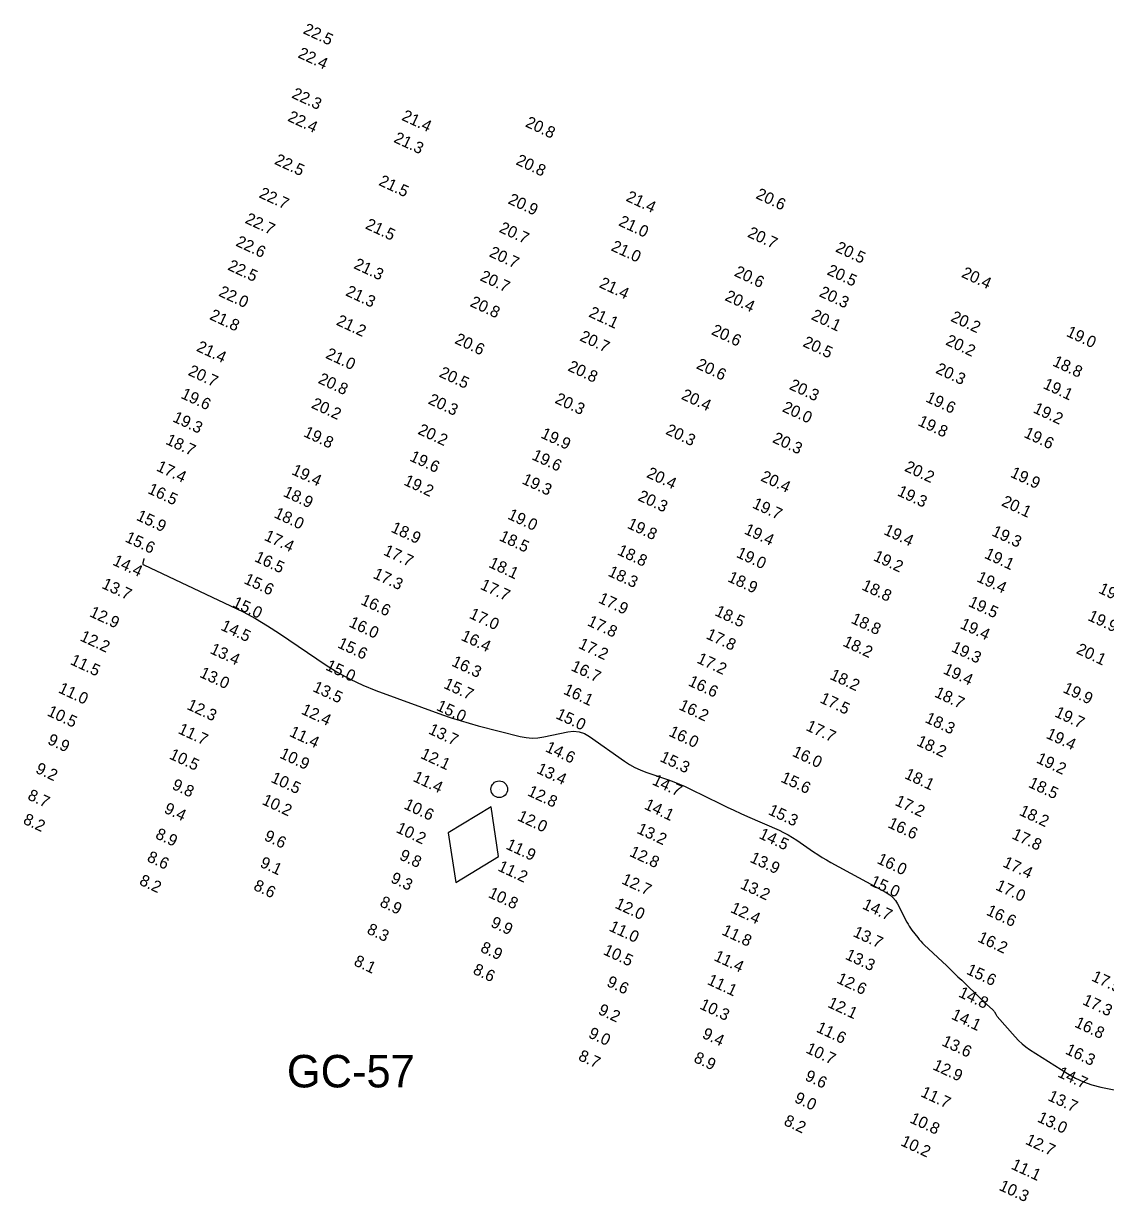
# Model space of a CAD drawing. Extents: x 988130 to 1132882, y 654656 to 841453.
# Drawn here: x 1062466 to 1062932, y 741141 to 741649 of the extents above; entities that cross this region are included whole.
import ezdxf

# ---------------------------------------------------------------- set-up
doc = ezdxf.new("R2010")
doc.units = 0
for name, color, linetype in [('Default', 7, 'Continuous'), ('V-CHAN-NAID', 7, 'Continuous'), ('V-TOPO-MAJR', 7, 'Continuous'), ('V-TOPO-SOUN', 7, 'Continuous')]:
    doc.layers.add(name, color=color, linetype=linetype)

# ---------------------------------------------------------------- blocks, each defined once
blk = doc.blocks.new('POINT_DISPLAY')
at = {"layer": 'Default'}
blk.add_line((0, 0), (0, 0), dxfattribs=at)

msp = doc.modelspace()

# ---------------------------------------------------------------- linework, layer by layer
at = {"layer": 'V-CHAN-NAID'}
msp.add_lwpolyline([(1062667.2, 741311.03), (1062648.72, 741299.78), (1062651.99, 741278.4), (1062670.47, 741289.64)], close=True, dxfattribs=at)
msp.add_circle((1062670.75, 741318.64), 3.6, dxfattribs=at)
at = {"layer": 'V-TOPO-MAJR'}
msp.add_lwpolyline([(1062517.37, 741418.22), (1062517.39, 741418), (1062517.39, 741417.96), (1062517.39, 741417.92), (1062517.38, 741417.89), (1062517.38, 741417.85), (1062517.01, 741416.22), (1062516.99, 741415.96), (1062517.05, 741415.73), (1062517.19, 741415.55), (1062517.41, 741415.41), (1062554.85, 741397.8), (1062560.29, 741395.11), (1062565.61, 741392.22), (1062570.81, 741389.12), (1062575.9, 741385.82), (1062596.01, 741372.2), (1062601.13, 741368.96), (1062606.41, 741366.05), (1062611.86, 741363.48), (1062617.48, 741361.24), (1062646.27, 741350.77), (1062650.05, 741349.45), (1062653.86, 741348.22), (1062657.7, 741347.09), (1062661.57, 741346.06), (1062679.8, 741341.42), (1062682.34, 741340.92), (1062684.88, 741340.72), (1062687.44, 741340.82), (1062689.99, 741341.2), (1062700.24, 741343.35), (1062702.75, 741343.63), (1062705.15, 741343.4), (1062707.45, 741342.66), (1062709.64, 741341.41), (1062724.82, 741330.74), (1062726.97, 741329.33), (1062729.21, 741328.08), (1062731.52, 741326.99), (1062733.92, 741326.06), (1062743.67, 741322.65), (1062746.09, 741321.77), (1062748.49, 741320.81), (1062750.85, 741319.78), (1062753.18, 741318.68), (1062766.14, 741312.33), (1062769.03, 741310.93), (1062771.94, 741309.57), (1062774.86, 741308.23), (1062777.79, 741306.93), (1062791.4, 741300.97), (1062793.39, 741300.04), (1062795.33, 741299.02), (1062797.21, 741297.9), (1062799.05, 741296.69), (1062806.28, 741291.68), (1062808.1, 741290.45), (1062809.96, 741289.28), (1062811.85, 741288.15), (1062813.77, 741287.08), (1062837.67, 741274.12), (1062839.16, 741273.17), (1062840.47, 741272.03), (1062841.58, 741270.7), (1062842.51, 741269.19), (1062846.54, 741261.37), (1062847.03, 741260.47), (1062847.56, 741259.59), (1062848.13, 741258.73), (1062848.74, 741257.91), (1062851.24, 741254.64), (1062851.89, 741253.83), (1062852.56, 741253.06), (1062853.26, 741252.31), (1062854, 741251.59), (1062863.7, 741242.44), (1062865.33, 741240.9), (1062866.96, 741239.35), (1062868.58, 741237.8), (1062870.2, 741236.24), (1062878.86, 741227.84), (1062879.37, 741227.36), (1062879.88, 741226.88), (1062880.39, 741226.4), (1062880.91, 741225.93), (1062883.6, 741223.5), (1062883.8, 741223.3), (1062883.99, 741223.08), (1062884.16, 741222.86), (1062884.31, 741222.62), (1062884.88, 741221.62), (1062885.03, 741221.38), (1062885.19, 741221.14), (1062885.36, 741220.92), (1062885.54, 741220.7), (1062893.31, 741211.8), (1062894.71, 741210.3), (1062896.21, 741208.91), (1062897.8, 741207.63), (1062899.49, 741206.46), (1062915.83, 741195.99), (1062919.2, 741194.04), (1062922.7, 741192.43), (1062926.34, 741191.15), (1062930.12, 741190.22), (1062966.4, 741182.96)], dxfattribs=at)

# ---------------------------------------------------------------- block references
at = {"layer": 'V-CHAN-NAID', "xscale": 0.32808398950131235, "yscale": 0.32808398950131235}
msp.add_blockref('POINT_DISPLAY', (1062670.75, 741318.64), dxfattribs=at)

# ---------------------------------------------------------------- texts
at = {"layer": 'V-CHAN-NAID'}
msp.add_text('GC-57', height=14, dxfattribs=at).set_placement((1062579.14, 741190.06))
at = {"layer": 'V-TOPO-SOUN'}
for s, p in [('22.5 ', (1062585.79, 741644.77)), ('22.4 ', (1062583.53, 741634.4)), ('22.3 ', (1062580.87, 741617)), ('22.4 ', (1062579.11, 741607.04)), ('21.4 ', (1062628.29, 741607.42)), ('20.8 ', (1062681.63, 741604.6)), ('21.3 ', (1062624.85, 741597.89)), ('22.5 ', (1062573.44, 741588.44)), ('20.8 ', (1062677.56, 741588.27)), ('21.5 ', (1062618.4, 741579.33)), ('22.7 ', (1062566.76, 741574.03)), ('20.9 ', (1062674.19, 741571.41)), ('21.4 ', (1062725.04, 741572.54)), ('20.6 ', (1062781.04, 741573.65)), ('22.7 ', (1062560.75, 741563.01)), ('21.5 ', (1062612.62, 741560.6)), ('20.7 ', (1062670.32, 741559.12)), ('21.0 ', (1062721.84, 741561.91)), ('20.7 ', (1062777.46, 741557.02)), ('22.6 ', (1062556.74, 741553.17)), ('21.0 ', (1062718.59, 741551.16)), ('20.5 ', (1062815.4, 741550.67)), ('20.7 ', (1062666.03, 741548.58)), ('22.5 ', (1062553.25, 741542.83)), ('21.3 ', (1062607.6, 741543.47)), ('20.6 ', (1062771.74, 741540.19)), ('20.5 ', (1062811.74, 741540.8)), ('20.4 ', (1062869.73, 741539.7)), ('20.7 ', (1062662.06, 741538.24)), ('21.4 ', (1062713.47, 741535.27)), ('22.0 ', (1062549.35, 741531.56)), ('21.3 ', (1062604.1, 741531.74)), ('20.4 ', (1062767.69, 741529.69)), ('20.3 ', (1062808.34, 741531.39)), ('20.8 ', (1062657.78, 741527.13)), ('21.8 ', (1062545.44, 741521.47)), ('21.2 ', (1062600.08, 741519.08)), ('21.1 ', (1062708.97, 741522.61)), ('20.1 ', (1062804.93, 741521.44)), ('20.2 ', (1062865.08, 741520.72)), ('20.6 ', (1062761.85, 741514.96)), ('19.0 ', (1062914.93, 741514.23)), ('20.6 ', (1062651.15, 741511.13)), ('20.7 ', (1062705.06, 741512.29)), ('20.5 ', (1062801.29, 741509.83)), ('20.2 ', (1062862.88, 741510.53)), ('21.4 ', (1062539.76, 741507.83)), ('21.0 ', (1062595.47, 741504.78)), ('20.8 ', (1062699.93, 741499.34)), ('20.6 ', (1062755.37, 741500.28)), ('20.3 ', (1062858.59, 741498.33)), ('18.8 ', (1062909.02, 741501.48)), ('20.7 ', (1062536.17, 741497.43)), ('20.8 ', (1062592.25, 741493.99)), ('20.5 ', (1062644.47, 741496.7)), ('20.3 ', (1062795.44, 741491.34)), ('19.1 ', (1062904.92, 741491.73)), ('19.6 ', (1062533.07, 741487.49)), ('20.2 ', (1062589.32, 741483.31)), ('20.3 ', (1062639.73, 741485.07)), ('20.3 ', (1062694.39, 741485.41)), ('20.4 ', (1062748.88, 741487.08)), ('19.6 ', (1062854.32, 741485.96)), ('20.0 ', (1062792.43, 741481.75)), ('19.2 ', (1062900.66, 741481.25)), ('19.3 ', (1062529.52, 741477.39)), ('19.8 ', (1062850.93, 741475.73)), ('19.8 ', (1062585.97, 741470.98)), ('20.2 ', (1062635.26, 741472.05)), ('19.9 ', (1062688.29, 741470.4)), ('20.3 ', (1062742.13, 741471.98)), ('20.3 ', (1062788.21, 741468.43)), ('19.6 ', (1062896.65, 741470.65)), ('18.7 ', (1062526.52, 741467.7)), ('19.6 ', (1062631.76, 741460.47)), ('19.6 ', (1062684.44, 741461.04)), ('17.4 ', (1062522.5, 741456.19)), ('19.4 ', (1062580.84, 741454.63)), ('20.4 ', (1062733.92, 741453.36)), ('20.2 ', (1062845.16, 741456.09)), ('19.9 ', (1062890.81, 741453.51)), ('19.2 ', (1062629.19, 741450.1)), ('19.3 ', (1062680.17, 741450.63)), ('20.4 ', (1062783.1, 741451.87)), ('16.5 ', (1062518.75, 741446.47)), ('18.9 ', (1062577.17, 741445.21)), ('20.3 ', (1062730.13, 741443.42)), ('19.3 ', (1062842.04, 741445.5)), ('19.7 ', (1062779.52, 741440.2)), ('20.1 ', (1062886.99, 741441.11)), ('15.9 ', (1062513.84, 741434.93)), ('18.0 ', (1062573.25, 741436.01)), ('19.0 ', (1062674, 741435.44)), ('18.9 ', (1062623.66, 741429.81)), ('19.8 ', (1062725.56, 741431.46)), ('19.4 ', (1062776.01, 741429.03)), ('19.4 ', (1062836.19, 741428.77)), ('19.3 ', (1062882.76, 741428.21)), ('15.6 ', (1062509, 741425.59)), ('17.4 ', (1062569, 741426.27)), ('18.5 ', (1062670.36, 741426.1)), ('16.5 ', (1062564.8, 741417.13)), ('17.7 ', (1062620.42, 741419.92)), ('18.8 ', (1062721.29, 741420)), ('19.0 ', (1062772.62, 741418.92)), ('19.2 ', (1062831.71, 741417.51)), ('19.1 ', (1062879.63, 741418.53)), ('14.4 ', (1062503.63, 741415.58)), ('18.1 ', (1062665.83, 741414.59)), ('15.6 ', (1062560.25, 741407.6)), ('17.3 ', (1062615.95, 741409.9)), ('18.3 ', (1062717.28, 741410.83)), ('18.9 ', (1062768.91, 741408.44)), ('19.4 ', (1062876.3, 741408.44)), ('13.7 ', (1062498.94, 741405.56)), ('17.7 ', (1062662.17, 741405.16)), ('18.8 ', (1062826.69, 741404.91)), ('19.8 ', (1062928.84, 741403.51)), ('15.0 ', (1062555.27, 741397.56)), ('16.6 ', (1062610.61, 741398.58)), ('17.9 ', (1062713.09, 741399.31)), ('19.5 ', (1062872.7, 741397.76)), ('12.9 ', (1062493.65, 741393.37)), ('17.0 ', (1062657.43, 741392.63)), ('18.5 ', (1062763.37, 741393.78)), ('19.9 ', (1062924.21, 741391.71)), ('14.5 ', (1062550.27, 741387.51)), ('16.0 ', (1062605.52, 741388.96)), ('17.8 ', (1062708.37, 741389.44)), ('18.8 ', (1062822.09, 741390.52)), ('19.4 ', (1062869.13, 741388.27)), ('12.2 ', (1062489.54, 741382.93)), ('16.4 ', (1062653.87, 741383.15)), ('17.8 ', (1062759.57, 741383.8)), ('13.4 ', (1062545.61, 741377.46)), ('15.6 ', (1062600.63, 741379.94)), ('17.2 ', (1062704.51, 741379.7)), ('18.2 ', (1062818.56, 741380.64)), ('19.3 ', (1062865.37, 741378.25)), ('20.1 ', (1062919.24, 741377.41)), ('11.5 ', (1062485.36, 741372.69)), ('16.3 ', (1062649.82, 741372.05)), ('17.2 ', (1062755.6, 741373.35)), ('13.0 ', (1062541.13, 741367.21)), ('15.0 ', (1062595.5, 741370.32)), ('16.7 ', (1062701.32, 741370.06)), ('18.2 ', (1062812.97, 741366.32)), ('19.4 ', (1062861.82, 741368.74)), ('15.7 ', (1062646.39, 741362.46)), ('16.6 ', (1062751.87, 741363.55)), ('11.0 ', (1062480.19, 741360.53)), ('13.5 ', (1062589.92, 741361.07)), ('16.1 ', (1062698.05, 741359.95)), ('17.5 ', (1062808.66, 741356.21)), ('18.7 ', (1062858.11, 741358.69)), ('19.9 ', (1062913.48, 741360.61)), ('12.3 ', (1062535.64, 741353.35)), ('12.4 ', (1062584.96, 741351.34)), ('15.0 ', (1062643.23, 741352.96)), ('16.2 ', (1062747.83, 741353.22)), ('10.5 ', (1062475.39, 741350.58)), ('15.0 ', (1062694.79, 741349.35)), ('18.3 ', (1062854.04, 741347.67)), ('19.7 ', (1062909.91, 741350.17)), ('11.7 ', (1062531.84, 741342.94)), ('11.4 ', (1062579.84, 741341.73)), ('13.7 ', (1062639.83, 741342.8)), ('16.0 ', (1062743.47, 741341.83)), ('17.7 ', (1062802.64, 741344.26)), ('19.4 ', (1062906.23, 741340.87)), ('9.9', (1062475.55, 741338.37)), ('18.2 ', (1062850.37, 741337.73)), ('10.5 ', (1062528.04, 741332)), ('10.9 ', (1062575.63, 741332.37)), ('12.1 ', (1062636.4, 741332.25)), ('14.6 ', (1062690.25, 741335.12)), ('15.3 ', (1062739.64, 741330.88)), ('16.0 ', (1062796.72, 741333.16)), ('9.2', (1062470.37, 741325.93)), ('13.4 ', (1062686.48, 741325.83)), ('19.2 ', (1062902.03, 741330.28)), ('10.5 ', (1062571.86, 741321.94)), ('11.4 ', (1062633.15, 741322.3)), ('14.7 ', (1062736.31, 741320.88)), ('15.6 ', (1062791.79, 741322.01)), ('18.1 ', (1062845.16, 741323.53)), ('9.8', (1062529.23, 741318.92)), ('12.8 ', (1062682.55, 741316.12)), ('18.5 ', (1062898.6, 741319.74)), ('8.7', (1062466.94, 741314.43)), ('10.2 ', (1062568.06, 741312.35)), ('10.6 ', (1062629.28, 741310.44)), ('14.1 ', (1062732.89, 741310.35)), ('17.2 ', (1062841.04, 741311.95)), ('9.4', (1062525.81, 741308.68)), ('12.0 ', (1062678.21, 741305.39)), ('15.3 ', (1062786.37, 741307.99)), ('18.2 ', (1062894.61, 741307.69)), ('8.2', (1062465.01, 741304.01)), ('10.2 ', (1062625.9, 741300.25)), ('16.6 ', (1062837.98, 741302.36)), ('8.9', (1062522.05, 741297.69)), ('9.6', (1062568.97, 741296.86)), ('13.2 ', (1062729.74, 741299.91)), ('14.5 ', (1062782.35, 741297.7)), ('17.8 ', (1062891.45, 741297.56)), ('11.9 ', (1062673.23, 741293.11)), ('8.6', (1062518.44, 741287.8)), ('9.1', (1062567.15, 741285.36)), ('9.8', (1062627.31, 741288.53)), ('12.8 ', (1062726.53, 741290)), ('13.9 ', (1062778.48, 741287.44)), ('16.0 ', (1062833.28, 741286.91)), ('17.4 ', (1062887.56, 741285.45)), ('11.2 ', (1062669.75, 741283.71)), ('8.2', (1062515.12, 741277.68)), ('8.6', (1062564.37, 741275.46)), ('9.3', (1062623.5, 741278.69)), ('12.7 ', (1062723.12, 741278.15)), ('13.2 ', (1062774.3, 741276.07)), ('15.0 ', (1062830.28, 741277.33)), ('17.0 ', (1062884.44, 741275.49)), ('10.8 ', (1062665.63, 741272.24)), ('8.9', (1062618.82, 741268.37)), ('12.0 ', (1062720.25, 741267.64)), ('12.4 ', (1062770.08, 741265.79)), ('14.7 ', (1062826.97, 741267.31)), ('16.6 ', (1062880.44, 741264.65)), ('9.9', (1062666.67, 741259.55)), ('8.3', (1062613.28, 741256.62)), ('11.0 ', (1062717.74, 741257.79)), ('11.8 ', (1062766.36, 741256.13)), ('13.7 ', (1062822.95, 741255.4)), ('16.2 ', (1062876.71, 741253.11)), ('8.9', (1062662.23, 741248.75)), ('10.5 ', (1062715.23, 741247.61)), ('11.4 ', (1062762.95, 741245.01)), ('13.3 ', (1062819.59, 741245.59)), ('8.1', (1062607.65, 741242.91)), ('8.6', (1062659.03, 741239.27)), ('9.6', (1062716.7, 741233.95)), ('11.1 ', (1062760.07, 741234.72)), ('12.6 ', (1062815.92, 741235.34)), ('15.6 ', (1062871.84, 741239.17)), ('17.9 ', (1062925.84, 741236.24)), ('14.8 ', (1062868.45, 741229.34)), ('10.3 ', (1062756.8, 741224.16)), ('12.1 ', (1062812.02, 741224.88)), ('17.3 ', (1062921.92, 741226.06)), ('9.2', (1062713.03, 741221.88)), ('14.1 ', (1062865.31, 741219.78)), ('11.6 ', (1062807.1, 741214.21)), ('16.8 ', (1062918.5, 741216.36)), ('9.0', (1062708.81, 741211.78)), ('9.4', (1062757.9, 741211.58)), ('10.7 ', (1062802.6, 741205.2)), ('13.6 ', (1062861.22, 741208.32)), ('16.3 ', (1062914.54, 741204.72)), ('8.7', (1062704.46, 741202.05)), ('8.9', (1062754.25, 741201.22)), ('9.6', (1062802.21, 741193.37)), ('12.9 ', (1062857.34, 741197.99)), ('14.7 ', (1062911.24, 741194.83)), ('9.0', (1062797.66, 741183.89)), ('11.7 ', (1062852.16, 741186.34)), ('13.7 ', (1062906.97, 741184.67)), ('8.2', (1062793.1, 741174.05)), ('10.8 ', (1062847.45, 741175.06)), ('13.0 ', (1062902.47, 741175.44)), ('10.2 ', (1062843.53, 741165.21)), ('12.7 ', (1062897.3, 741165.83)), ('11.1 ', (1062891.14, 741155.11)), ('10.3 ', (1062885.92, 741145.98))]:
    msp.add_text(s, height=5, rotation=335, dxfattribs=at).set_placement(p)

doc.saveas('drawing.dxf')
